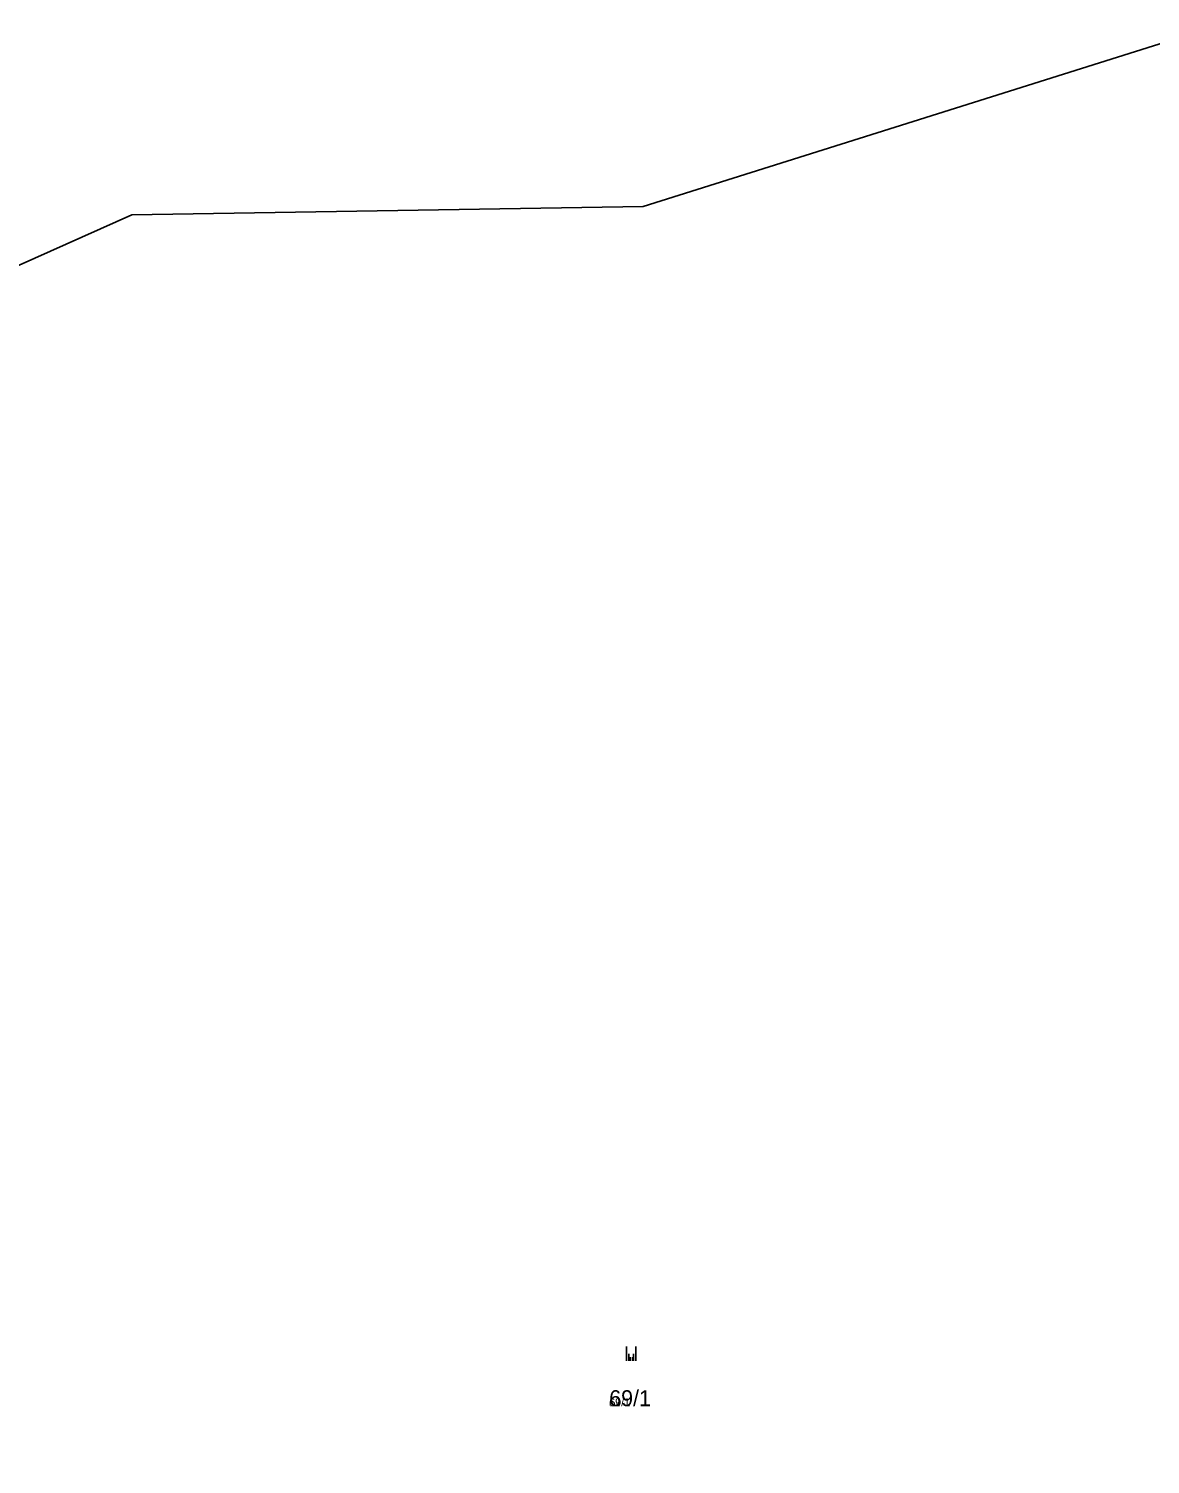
# Model space of a CAD drawing. Extents: x -759873 to -758487, y -975024 to -973516.
# Drawn here: x -759535.1 to -759416, y -973887.5 to -973735 of the extents above; entities that cross this region are included whole.
import ezdxf

# ---------------------------------------------------------------- set-up
doc = ezdxf.new("R2010")
doc.units = 0
for name, color, linetype in [('KAT_01_hranice KU', 7, 'Continuous'), ('KAT_02_hranice parcel', 7, 'Continuous'), ('KAT_03_1000_čísla parcelní', 7, 'Continuous'), ('KAT_03_250_čísla parcelní', 7, 'Continuous'), ('KAT_03_500_čísla parcelní', 7, 'Continuous'), ('KAT_05_1000_značky kultur', 7, 'Continuous'), ('KAT_05_250_značky kultur', 7, 'Continuous'), ('KAT_05_500_značky kultur', 7, 'Continuous'), ('KAT_14_plocha_pozemek', 7, 'Continuous')]:
    doc.layers.add(name, color=color, linetype=linetype)

msp = doc.modelspace()

# ---------------------------------------------------------------- linework, layer by layer
at = {"layer": 'KAT_01_hranice KU'}
msp.add_lwpolyline([(-759409.89, -973735.02), (-759469.84, -973753.89), (-759524.16, -973754.8), (-759548.45, -973765.63), (-759553.38, -973767.83), (-759560.5, -973771), (-759594, -973804.35), (-759642.86, -973817.27), (-759646.4, -973820.05), (-759673.37, -973834.52), (-759675.2, -973835.5), (-759686.95, -973842.38), (-759689.8, -973844.05), (-759704.1, -973854.15), (-759721.15, -973878.47), (-759722.5, -973880.4), (-759745.55, -973929), (-759762.9, -973958.35), (-759774.3, -973975.7), (-759798.85, -973996.05), (-759828.85, -974009.1), (-759866.03, -974017.98), (-759872.01, -974037.29), (-759792.52, -974053.5)], dxfattribs=at)
at = {"layer": 'KAT_02_hranice parcel'}
msp.add_lwpolyline([(-759409.89, -973735.02), (-759469.84, -973753.89), (-759524.16, -973754.8), (-759548.45, -973765.63)], dxfattribs=at)
at = {"layer": 'KAT_05_1000_značky kultur'}
for p, q in [((-759471.61, -973876.49), (-759471.61, -973874.99)), ((-759470.61, -973876.49), (-759470.61, -973874.99))]:
    msp.add_line(p, q, dxfattribs=at)
at = {"layer": 'KAT_05_250_značky kultur'}
for p, q in [((-759471.23, -973876.49), (-759471.23, -973876.11)), ((-759470.98, -973876.49), (-759470.98, -973876.11))]:
    msp.add_line(p, q, dxfattribs=at)
at = {"layer": 'KAT_05_500_značky kultur'}
for p, q in [((-759471.36, -973876.49), (-759471.36, -973875.74)), ((-759470.85, -973876.49), (-759470.85, -973875.74))]:
    msp.add_line(p, q, dxfattribs=at)
at = {"layer": 'KAT_14_plocha_pozemek'}
msp.add_lwpolyline([(-759409.89, -973735.02), (-759469.84, -973753.89), (-759524.16, -973754.8), (-759548.45, -973765.63), (-759553.38, -973767.83), (-759560.5, -973771), (-759594, -973804.35), (-759642.86, -973817.27), (-759622.31, -973845.36), (-759599.3, -973863.35), (-759595.14, -973866.68), (-759585.59, -973888.19)], dxfattribs=at)

# ---------------------------------------------------------------- texts
at = {"layer": 'KAT_03_1000_čísla parcelní'}
msp.add_text('69/1', height=1.7, dxfattribs=at).set_placement((-759473.44, -973881.32))
at = {"layer": 'KAT_03_250_čísla parcelní'}
msp.add_text('69/1', height=0.425, dxfattribs=at).set_placement((-759473.44, -973881.32))
at = {"layer": 'KAT_03_500_čísla parcelní'}
msp.add_text('69/1', height=0.85, dxfattribs=at).set_placement((-759473.44, -973881.32))

doc.saveas('drawing.dxf')
